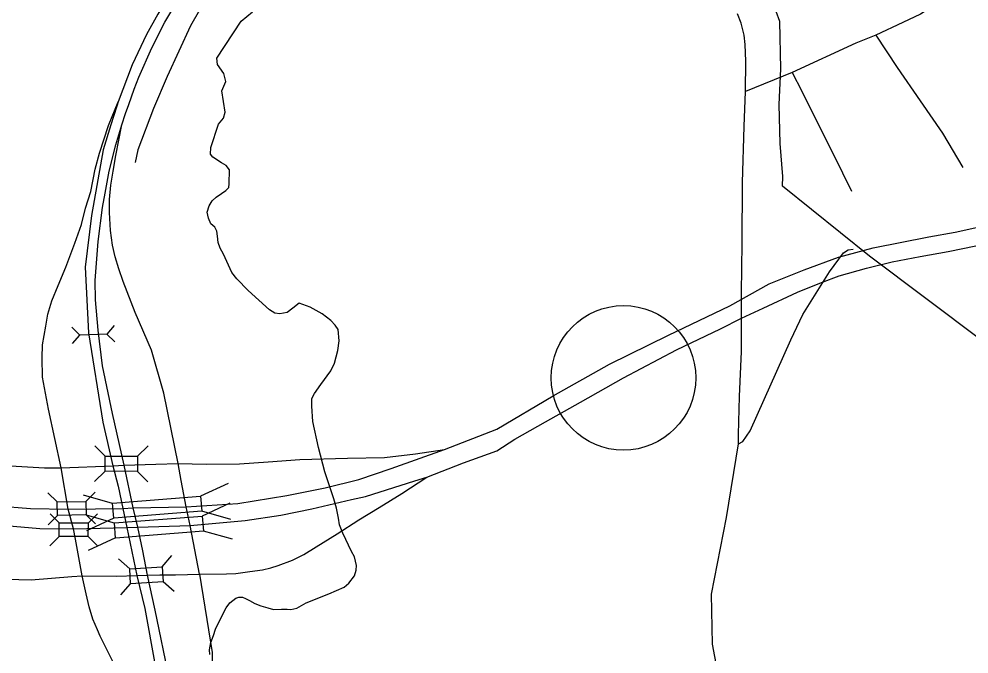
# Model space of a CAD drawing. Extents: x 1716282 to 1717158, y 799307 to 801078.
# Drawn here: x 1716544.8 to 1716655.2, y 800640.6 to 800714.4 of the extents above; entities that cross this region are included whole.
import ezdxf

# ---------------------------------------------------------------- set-up
doc = ezdxf.new("R2010")
doc.units = 0
for name, color, linetype in [('Exist Boundary Political City Limit New', 7, 'Continuous'), ('Exist Hydrographic Creek Single Shore', 7, 'Continuous'), ('Exist Road Primary Interstate Divided Center Attributed', 7, 'Continuous'), ('Exist Road Primary Interstate Ramp 1 Lane Attributed', 7, 'Continuous'), ('Exist Road Primary Interstate Service Attributed', 7, 'Continuous'), ('Exist Road Primary Interstate Structure Culvert CELL', 7, 'Continuous'), ('Exist Road Primary US Divided Attributed', 7, 'Continuous'), ('Exist Road Primary US Ramp 1 Lane  Attributed', 7, 'Continuous'), ('Exist Road Primary US Structure Standard Bridge CELL', 7, 'Continuous'), ('Exist Road Secondary Type 41 Attributed', 7, 'Continuous'), ('Exist Road Secondary Type 51 Attributed', 7, 'Continuous'), ('Prop DSN Text', 7, 'Continuous'), ('Prop Road Primary US Projected', 7, 'Continuous')]:
    doc.layers.add(name, color=color, linetype=linetype)

msp = doc.modelspace()

# ---------------------------------------------------------------- linework, layer by layer
at = {"layer": 'Exist Boundary Political City Limit New'}
msp.add_lwpolyline([(1716669.69, 800667.32), (1716643.66, 800686.87), (1716633.56, 800694.99), (1716633.59, 800696.11), (1716633.27, 800699.96), (1716633.17, 800704.5), (1716633.36, 800708.63), (1716633.25, 800714.13), (1716631.55, 800718.81)], dxfattribs=at)
at = {"layer": 'Exist Hydrographic Creek Single Shore'}
for points in [[(1716571.43, 800682.86), (1716570.1, 800684.22), (1716569.54, 800684.95), (1716568.57, 800687.09), (1716568.17, 800687.8), (1716567.93, 800688.46), (1716567.88, 800689.17), (1716567.78, 800689.78), (1716567.54, 800690.22), (1716567.11, 800690.61), (1716566.81, 800691.28), (1716566.67, 800691.99), (1716566.89, 800692.7), (1716567.24, 800693.29), (1716567.73, 800693.73), (1716568.34, 800694.16), (1716568.85, 800694.5), (1716569.18, 800694.83), (1716569.24, 800695.27), (1716569.25, 800696.89), (1716568.89, 800697.39), (1716568.35, 800697.71), (1716567.32, 800698.36), (1716567.07, 800698.7), (1716567.09, 800699.48), (1716568, 800702.21), (1716568.57, 800702.89), (1716568.77, 800703.59), (1716568.37, 800706.07), (1716568.85, 800707.17), (1716568.62, 800708.09), (1716567.86, 800709.13), (1716567.79, 800709.88), (1716570.61, 800714.17), (1716571.93, 800715.26)], [(1716566.97, 800640.58), (1716566.92, 800641.11), (1716567.09, 800641.98), (1716567.4, 800642.79), (1716567.62, 800643.53), (1716568.51, 800645.33), (1716568.87, 800645.98), (1716569.31, 800646.58), (1716570, 800647.13), (1716570.35, 800647.24), (1716570.79, 800647.23), (1716571.14, 800647.07), (1716571.59, 800646.84), (1716572.19, 800646.52), (1716572.92, 800646.22), (1716573.7, 800646.01), (1716574.38, 800645.82), (1716575.29, 800645.86), (1716575.95, 800645.85), (1716576.41, 800645.8), (1716577.08, 800645.96), (1716578.16, 800646.59), (1716580.82, 800647.64), (1716582.61, 800648.41), (1716583.14, 800648.88), (1716583.78, 800649.72), (1716583.97, 800650.36), (1716584.02, 800650.93), (1716583.9, 800651.41), (1716583.78, 800651.94), (1716583.45, 800652.54), (1716582.44, 800654.66), (1716582.04, 800655.65), (1716581.94, 800656.41), (1716581.72, 800657.6), (1716581.38, 800658.65), (1716580.36, 800661.82), (1716579.61, 800664.62), (1716578.95, 800667.67), (1716578.82, 800669.42), (1716578.84, 800670.33), (1716579.15, 800670.9), (1716579.89, 800671.95), (1716581.05, 800673.54), (1716581.45, 800674.42), (1716581.85, 800675.89), (1716582.03, 800677.04), (1716581.89, 800678.36), (1716581.55, 800678.83), (1716581.05, 800679.38), (1716580.02, 800680.18), (1716578.64, 800680.95), (1716577.36, 800681.4), (1716576.64, 800680.81), (1716575.97, 800680.3), (1716575.11, 800680.18), (1716574.53, 800680.23), (1716573.92, 800680.64), (1716571.43, 800682.86)]]:
    msp.add_lwpolyline(points, dxfattribs=at)
at = {"layer": 'Exist Road Primary Interstate Divided Center Attributed'}
for points in [[(1716580.05, 800753.72), (1716579.22, 800749.89), (1716577.15, 800743.27), (1716576.94, 800742.62), (1716575.99, 800740.32), (1716574.11, 800736.57), (1716571.88, 800732.67), (1716571.12, 800731.53), (1716566.23, 800723.71), (1716562.4, 800717.48), (1716560.95, 800714.97), (1716559.62, 800712.62), (1716557.93, 800709.09), (1716556.32, 800704.78)], [(1716556.74, 800702.11), (1716557.16, 800703.46), (1716557.55, 800704.47), (1716558.18, 800706.27), (1716558.74, 800707.66), (1716560.24, 800711.09), (1716561.74, 800714.07), (1716564.85, 800719.26), (1716567.78, 800723.99), (1716569.36, 800726.53), (1716570.99, 800728.96)], [(1716556.32, 800704.78), (1716556.16, 800704.29), (1716555.47, 800702.12), (1716554.59, 800699.22), (1716553.22, 800691.59), (1716552.48, 800685.6), (1716552.86, 800677.94), (1716554.55, 800667.56), (1716555.7, 800662.51)], [(1716557.02, 800662.56), (1716555.65, 800668.57), (1716554.48, 800674.11), (1716553.99, 800678.27), (1716553.7, 800681.8), (1716553.66, 800684.04), (1716553.99, 800688.58), (1716554.51, 800692.53), (1716554.8, 800694.18), (1716555.28, 800696.74), (1716556.03, 800699.81), (1716556.74, 800702.11)], [(1716555.7, 800662.51), (1716556.33, 800660.12), (1716556.85, 800657.56)], [(1716558.07, 800657.61), (1716557.02, 800662.56)], [(1716556.85, 800657.56), (1716557.31, 800655.35)], [(1716558.62, 800655.39), (1716558.07, 800657.61)], [(1716557.31, 800655.35), (1716558.5, 800649.75)], [(1716559.74, 800649.78), (1716559.2, 800652.63), (1716558.62, 800655.39)], [(1716558.5, 800649.75), (1716559.41, 800645.93), (1716560.64, 800639.31), (1716561.62, 800635.36), (1716562.66, 800628.98), (1716562.93, 800625.9), (1716563.2, 800620.92), (1716563.12, 800619.44), (1716563.06, 800618.01)], [(1716563.42, 800601.65), (1716564.03, 800610.28), (1716564.13, 800612.56), (1716564.31, 800614.83), (1716564.34, 800616.94), (1716564.33, 800619.08), (1716564.37, 800620.73), (1716564.28, 800623.82), (1716564.1, 800626.04), (1716563.45, 800632.27), (1716562.3, 800637.66), (1716560.63, 800645.71), (1716559.74, 800649.78)]]:
    msp.add_lwpolyline(points, dxfattribs=at)
at = {"layer": 'Exist Road Primary Interstate Ramp 1 Lane Attributed'}
for p, q in [((1716550.51, 800657.47), (1716549.7, 800662.25)), ((1716564.7, 800655.58), (1716564.24, 800657.75)), ((1716551.13, 800655.17), (1716550.51, 800657.47)), ((1716565.79, 800649.91), (1716564.7, 800655.58))]:
    msp.add_line(p, q, dxfattribs=at)
for points in [[(1716549.7, 800662.25), (1716548.21, 800669.1), (1716547.53, 800672.82), (1716547.48, 800675.05), (1716547.54, 800676.58), (1716547.91, 800678.74), (1716548.16, 800680.11), (1716548.62, 800681.67), (1716549.36, 800683.46), (1716550.23, 800685.57), (1716551.3, 800688.38), (1716552.05, 800690.53), (1716552.54, 800692.45), (1716553.13, 800694.38), (1716553.66, 800696.99), (1716554.16, 800698.84), (1716555.18, 800702.05), (1716556.32, 800704.78)], [(1716563.31, 800662.77), (1716561.64, 800670.93), (1716560.19, 800675.95), (1716558.31, 800680.33), (1716556.9, 800683.93), (1716556.39, 800685.38), (1716555.97, 800686.8), (1716555.66, 800688.14), (1716555.43, 800689.84), (1716555.32, 800691.95), (1716555.33, 800693.45), (1716555.47, 800695.11), (1716555.75, 800696.75), (1716556.04, 800698.56), (1716556.74, 800702.11)], [(1716564.24, 800657.75), (1716563.65, 800660.8), (1716563.31, 800662.77)], [(1716552.15, 800649.72), (1716551.36, 800653.96), (1716551.13, 800655.17)], [(1716556.09, 800638.97), (1716554.22, 800642.7), (1716553.9, 800643.44), (1716553.38, 800644.7), (1716552.96, 800646.13), (1716552.59, 800647.62), (1716552.15, 800649.72)], [(1716565.79, 800649.91), (1716567.23, 800640.82), (1716567.3, 800637.71), (1716567.39, 800632.02)]]:
    msp.add_lwpolyline(points, dxfattribs=at)
at = {"layer": 'Exist Road Primary Interstate Service Attributed'}
msp.add_lwpolyline([(1716572.46, 800728.05), (1716572.51, 800727.59), (1716572.56, 800726.78), (1716572.36, 800726.19), (1716571.2, 800724.17), (1716568.64, 800720.24), (1716566.96, 800717.59), (1716564.73, 800713.62), (1716562.03, 800707.74), (1716560.43, 800704.04), (1716558.61, 800699.23), (1716558.28, 800697.76)], dxfattribs=at)
at = {"layer": 'Exist Road Primary Interstate Structure Culvert CELL'}
for p, q in [((1716555.86, 800678.79), (1716554.99, 800677.81)), ((1716550.94, 800678.62), (1716551.88, 800677.7)), ((1716551.01, 800676.72), (1716551.88, 800677.7)), ((1716554.99, 800677.81), (1716551.88, 800677.7)), ((1716555.92, 800676.89), (1716554.99, 800677.81))]:
    msp.add_line(p, q, dxfattribs=at)
at = {"layer": 'Exist Road Primary US Divided Attributed'}
for p, q in [((1716558.07, 800657.61), (1716564.24, 800657.75)), ((1716550.51, 800657.47), (1716556.85, 800657.56)), ((1716556.85, 800657.56), (1716558.07, 800657.61)), ((1716558.62, 800655.39), (1716564.7, 800655.58)), ((1716551.13, 800655.17), (1716557.31, 800655.35)), ((1716557.31, 800655.35), (1716558.62, 800655.39))]:
    msp.add_line(p, q, dxfattribs=at)
for points in [[(1716594.24, 800664.39), (1716600.34, 800666.78), (1716606.88, 800670.62), (1716613.44, 800674.31)], [(1716592.21, 800661.2), (1716596.47, 800662.85), (1716600.35, 800664.26), (1716602.43, 800665.6), (1716605.99, 800667.63), (1716610.07, 800669.9), (1716615.06, 800672.72)], [(1716564.24, 800657.75), (1716570.25, 800658.13), (1716575.93, 800659.05), (1716580.38, 800659.93), (1716584.29, 800660.91), (1716588.05, 800662.18), (1716594.24, 800664.39)], [(1716564.7, 800655.58), (1716571.09, 800656.16), (1716575.24, 800656.78), (1716578.85, 800657.5), (1716583.43, 800658.57), (1716585.07, 800658.93), (1716590.79, 800660.77), (1716592.21, 800661.2)], [(1716532.93, 800659.49), (1716536.78, 800658.77), (1716539.67, 800658.34), (1716542.27, 800657.85), (1716546.11, 800657.54), (1716550.51, 800657.47)], [(1716536.56, 800656.68), (1716540.34, 800655.98), (1716544.12, 800655.5), (1716547.23, 800655.23), (1716551.13, 800655.17)]]:
    msp.add_lwpolyline(points, dxfattribs=at)
at = {"layer": 'Exist Road Primary US Ramp 1 Lane  Attributed'}
for p, q in [((1716549.7, 800662.25), (1716555.7, 800662.51)), ((1716555.7, 800662.51), (1716557.02, 800662.56)), ((1716558.5, 800649.75), (1716559.74, 800649.78))]:
    msp.add_line(p, q, dxfattribs=at)
for points in [[(1716511.22, 800670.11), (1716514.55, 800669.22), (1716520.02, 800667.89), (1716527.71, 800665.93), (1716534.08, 800664.39), (1716538.63, 800663.26), (1716542.46, 800662.58), (1716547.74, 800662.25), (1716549.7, 800662.25)], [(1716563.31, 800662.77), (1716566.56, 800662.71), (1716570.44, 800662.73), (1716573.74, 800662.96), (1716577.42, 800663.23), (1716582.97, 800663.41), (1716587.29, 800663.48), (1716590.89, 800663.88), (1716594.24, 800664.39)], [(1716557.02, 800662.56), (1716560.71, 800662.7), (1716563.31, 800662.77)], [(1716565.79, 800649.91), (1716568.91, 800649.94), (1716570, 800649.98), (1716571.64, 800650.21), (1716573.11, 800650.4), (1716574.06, 800650.66), (1716574.92, 800650.91), (1716576.57, 800651.54), (1716577.91, 800652.18), (1716579.34, 800653.08), (1716581.76, 800654.6), (1716584.29, 800656.21), (1716586.66, 800657.67), (1716589.28, 800659.27), (1716592.21, 800661.2)], [(1716516.36, 800656.35), (1716518.68, 800654.53), (1716520.2, 800653.55), (1716522.53, 800652.27), (1716525.34, 800651.16), (1716528.47, 800650.28), (1716530.37, 800649.86), (1716532.06, 800649.59), (1716533.95, 800649.35), (1716536.76, 800649.32), (1716539.74, 800649.29), (1716541.82, 800649.38), (1716546.19, 800649.27), (1716550.92, 800649.64), (1716552.15, 800649.72)], [(1716552.15, 800649.72), (1716556.12, 800649.69), (1716558.5, 800649.75)], [(1716559.74, 800649.78), (1716561.15, 800649.84), (1716562.97, 800649.84), (1716565.79, 800649.91)]]:
    msp.add_lwpolyline(points, dxfattribs=at)
at = {"layer": 'Exist Road Primary US Structure Standard Bridge CELL'}
for p, q in [((1716554.81, 800663.61), (1716553.6, 800664.84)), ((1716559.81, 800664.83), (1716558.58, 800663.62)), ((1716554.8, 800661.89), (1716553.57, 800660.68)), ((1716559.78, 800660.63), (1716558.57, 800661.86)), ((1716569.09, 800660.45), (1716565.89, 800658.97)), ((1716548.15, 800659.36), (1716549.24, 800658.3)), ((1716555.68, 800658.14), (1716552.29, 800659.09)), ((1716552.58, 800658.34), (1716553.65, 800659.44)), ((1716569.3, 800658.15), (1716566.1, 800656.67)), ((1716548.2, 800655.64), (1716549.27, 800656.74)), ((1716548.4, 800656.94), (1716549.47, 800655.86)), ((1716555.89, 800655.84), (1716552.49, 800656.79)), ((1716552.61, 800656.82), (1716553.7, 800655.75)), ((1716552.82, 800655.85), (1716553.9, 800656.93)), ((1716569.42, 800656.26), (1716566.03, 800657.22)), ((1716555.82, 800656.42), (1716552.62, 800654.95)), ((1716569.63, 800653.96), (1716566.23, 800654.92)), ((1716548.39, 800653.22), (1716549.47, 800654.3)), ((1716552.81, 800654.32), (1716553.89, 800653.24)), ((1716556.02, 800654.12), (1716552.82, 800652.65)), ((1716556.37, 800651.69), (1716557.66, 800650.55)), ((1716561.43, 800650.78), (1716562.57, 800652.07)), ((1716561.54, 800649.06), (1716562.83, 800647.92)), ((1716556.63, 800647.5), (1716557.77, 800648.79))]:
    msp.add_line(p, q, dxfattribs=at)
for points in [[(1716558.57, 800661.86), (1716554.8, 800661.88), (1716554.81, 800663.64), (1716558.58, 800663.62)], [(1716566.03, 800657.22), (1716555.82, 800656.41), (1716555.68, 800658.17), (1716565.89, 800658.97)], [(1716549.24, 800658.3), (1716552.58, 800658.35), (1716552.61, 800656.79), (1716549.27, 800656.74)], [(1716566.23, 800654.92), (1716556.02, 800654.11), (1716555.88, 800655.87), (1716566.1, 800656.67)], [(1716549.47, 800655.86), (1716552.82, 800655.86), (1716552.81, 800654.3), (1716549.47, 800654.3)], [(1716557.66, 800650.55), (1716561.43, 800650.78), (1716561.54, 800649.03), (1716557.77, 800648.79)]]:
    msp.add_lwpolyline(points, close=True, dxfattribs=at)
at = {"layer": 'Exist Road Secondary Type 41 Attributed'}
msp.add_lwpolyline([(1716634.69, 800708.19), (1716635.81, 800706.04), (1716638.02, 800701.58), (1716639.49, 800698.69), (1716641.57, 800694.42)], dxfattribs=at)
at = {"layer": 'Exist Road Secondary Type 51 Attributed'}
for points in [[(1716655.3, 800720.47), (1716654.96, 800719.9), (1716654.62, 800719.33), (1716654.08, 800718.58), (1716653.02, 800717.43), (1716652.06, 800716.56), (1716651.05, 800715.96), (1716649.59, 800714.97), (1716647.52, 800714.02), (1716644.38, 800712.56)], [(1716629.25, 800706), (1716629.29, 800709.54), (1716629.22, 800711.46), (1716629.1, 800712.55), (1716628.73, 800713.94), (1716628.3, 800715.01)], [(1716644.38, 800712.56), (1716642.07, 800711.61), (1716634.69, 800708.19)], [(1716644.38, 800712.56), (1716646.86, 800708.77), (1716649.56, 800704.92), (1716652.13, 800701.17), (1716654.51, 800697.16)], [(1716634.69, 800708.19), (1716629.25, 800706)], [(1716628.42, 800665.05), (1716628.45, 800666.16), (1716628.54, 800670.55), (1716628.8, 800675.8), (1716628.79, 800682.62), (1716628.84, 800688.35), (1716628.91, 800695.43), (1716629.08, 800701.92), (1716629.25, 800706)], [(1716628.42, 800665.05), (1716628.95, 800665.32), (1716629.79, 800666.58), (1716634.5, 800677.15), (1716635.9, 800680.07), (1716639.02, 800685.06), (1716640.64, 800687.25), (1716641.17, 800687.61), (1716641.76, 800687.66)], [(1716695.67, 800558.39), (1716688.08, 800565.49), (1716681.92, 800571.19), (1716675.73, 800576.67), (1716668.88, 800582.96), (1716664.29, 800587.01), (1716662.56, 800588.64), (1716660.27, 800591.22), (1716653.98, 800599.21), (1716652.07, 800602.74), (1716650.94, 800604.38), (1716649.53, 800606.17), (1716648.03, 800607.76), (1716646.14, 800609.72), (1716642.26, 800612.96), (1716634.1, 800620.58), (1716631.07, 800624.03), (1716629.78, 800626.22), (1716628.69, 800628.46), (1716626.21, 800637.47), (1716625.41, 800641.76), (1716625.31, 800647.59), (1716627.05, 800656.51), (1716628.42, 800665.05)]]:
    msp.add_lwpolyline(points, dxfattribs=at)
at = {"layer": 'Prop DSN Text'}
msp.add_circle((1716615.06, 800672.72), 8.4, dxfattribs=at)
at = {"layer": 'Prop Road Primary US Projected'}
for points in [[(1716613.44, 800674.31), (1716620.29, 800677.68), (1716627.43, 800681.1), (1716631.99, 800683.64), (1716636.06, 800685.27), (1716640.05, 800686.73), (1716644.07, 800687.84), (1716650.57, 800689.13), (1716653.61, 800689.66), (1716657.3, 800690.47)], [(1716628.78, 800679.65), (1716631.31, 800680.83), (1716635.28, 800682.69), (1716638.1, 800683.81), (1716640.15, 800684.56), (1716643.3, 800685.46), (1716646.28, 800686.19), (1716649.57, 800686.82), (1716652.79, 800687.4), (1716656.03, 800688.07)], [(1716615.06, 800672.72), (1716621.24, 800675.99), (1716626.34, 800678.41), (1716628.78, 800679.65)]]:
    msp.add_lwpolyline(points, dxfattribs=at)

doc.saveas('drawing.dxf')
